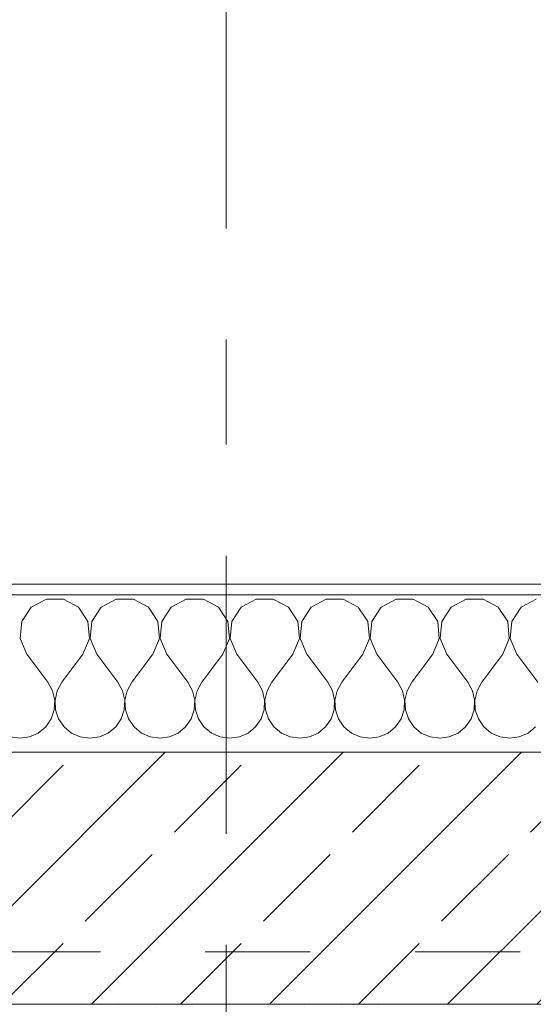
# Model space of a CAD drawing. Header units: metres. Extents: x -4 to 99, y -11 to 17.
# Tile 368 of 656: x 32.733 to 33.223, y 13.455 to 14.393. Entities that reach past the tile are written whole.
import ezdxf

# ---------------------------------------------------------------- set-up
doc = ezdxf.new("R2010")
doc.units = ezdxf.units.M
doc.header["$MEASUREMENT"] = 0
doc.linetypes.add('Strichlinie doppelt', pattern=[0.546806, 0.264583, -0.105833, 0.070556, -0.105833])
doc.linetypes.add('Untersicht', pattern=[0.1, 0.075, -0.025])
for name, color, linetype in [('152 - Bemaßung_ Beschriftung.Ausbau', 7, 'Continuous'), ('451 - Universal.Achsen Raster', 7, 'Continuous'), ('603 - Struktur.Bodenplatte_ Decke Roh', 7, 'Continuous'), ('604 - Struktur.Wand Aussen', 7, 'Continuous'), ('607 - Struktur.Stütze', 7, 'Continuous'), ('Neubau_653 - Abdeckung.TB Verkofferung', 7, 'Continuous')]:
    doc.layers.add(name, color=color, linetype=linetype)
doc.styles.add('ERSTELLTER_STIL_2', font='txt')
doc.dimstyles.new('ERSTELLTER_STIL__2', dxfattribs={"dimtxt": 0.1, "dimasz": 0.0532, "dimexe": 0.18, "dimexo": 0.0625, "dimgap": 0, "dimtad": 1, "dimtih": 1, "dimtoh": 1, "dimzin": 0, "dimdsep": 46, "dimtxsty": 'ERSTELLTER_STIL_2', "dimblk": 'ARROWHEAD_2', "dimblk1": 'ARROWHEAD_2', "dimblk2": 'ARROWHEAD_2', "dimcen": 0.09, "dimse1": 1, "dimse2": 1, "dimclrd": 7, "dimclre": 7, "dimclrt": 7, "dimazin": 0, "dimtfac": 1, "dimtdec": 4, "dimtmove": 0, "dimatfit": 3, "dimfxl": 1, "dimtolj": 1, "dimtzin": 0, "dimarcsym": 0})

# ---------------------------------------------------------------- blocks, each defined once
blk = doc.blocks.new('*X37')
at = {"layer": '604 - Struktur.Wand Aussen', "color": 7, "linetype": 'Continuous', "lineweight": 5}
for p, q in [((32.75855, 13.84066), (32.74424, 13.83299)), ((32.77479, 13.84066), (32.75855, 13.84066)), ((32.7891, 13.83299), (32.77479, 13.84066)), ((32.82521, 13.84066), (32.8109, 13.83299)), ((32.84145, 13.84066), (32.82521, 13.84066)), ((32.85576, 13.83299), (32.84145, 13.84066)), ((32.89188, 13.84066), (32.87757, 13.83299)), ((32.90812, 13.84066), (32.89188, 13.84066)), ((32.92243, 13.83299), (32.90812, 13.84066)), ((32.95855, 13.84066), (32.94424, 13.83299)), ((32.97479, 13.84066), (32.95855, 13.84066)), ((32.9891, 13.83299), (32.97479, 13.84066)), ((33.02521, 13.84066), (33.0109, 13.83299)), ((33.04145, 13.84066), (33.02521, 13.84066)), ((33.05576, 13.83299), (33.04145, 13.84066)), ((33.09188, 13.84066), (33.07757, 13.83299)), ((33.10812, 13.84066), (33.09188, 13.84066)), ((33.12243, 13.83299), (33.10812, 13.84066)), ((33.15855, 13.84066), (33.14424, 13.83299)), ((33.17479, 13.84066), (33.15855, 13.84066)), ((33.1891, 13.83299), (33.17479, 13.84066)), ((33.22521, 13.84066), (33.2109, 13.83299)), ((32.74424, 13.83299), (32.73525, 13.81947)), ((32.79808, 13.81947), (32.7891, 13.83299)), ((32.8109, 13.83299), (32.80192, 13.81947)), ((32.86475, 13.81947), (32.85576, 13.83299)), ((32.87757, 13.83299), (32.86858, 13.81947)), ((32.93142, 13.81947), (32.92243, 13.83299)), ((32.94424, 13.83299), (32.93525, 13.81947)), ((32.99808, 13.81947), (32.9891, 13.83299)), ((33.0109, 13.83299), (33.00192, 13.81947)), ((33.06475, 13.81947), (33.05576, 13.83299)), ((33.07757, 13.83299), (33.06858, 13.81947)), ((33.13142, 13.81947), (33.12243, 13.83299)), ((33.14424, 13.83299), (33.13525, 13.81947)), ((33.19808, 13.81947), (33.1891, 13.83299)), ((33.2109, 13.83299), (33.20192, 13.81947)), ((32.73525, 13.81947), (32.73371, 13.8033)), ((32.79962, 13.8033), (32.79808, 13.81947)), ((32.80192, 13.81947), (32.80038, 13.8033)), ((32.86629, 13.8033), (32.86475, 13.81947)), ((32.86858, 13.81947), (32.86705, 13.8033)), ((32.93295, 13.8033), (32.93142, 13.81947)), ((32.93525, 13.81947), (32.93371, 13.8033)), ((32.99962, 13.8033), (32.99808, 13.81947)), ((33.00192, 13.81947), (33.00038, 13.8033)), ((33.06629, 13.8033), (33.06475, 13.81947)), ((33.06858, 13.81947), (33.06705, 13.8033)), ((33.13295, 13.8033), (33.13142, 13.81947)), ((33.13525, 13.81947), (33.13371, 13.8033)), ((33.19962, 13.8033), (33.19808, 13.81947)), ((33.20192, 13.81947), (33.20038, 13.8033)), ((32.73371, 13.8033), (32.74, 13.78833)), ((32.79333, 13.78833), (32.79962, 13.8033)), ((32.80038, 13.8033), (32.80667, 13.78833)), ((32.86, 13.78833), (32.86629, 13.8033)), ((32.86705, 13.8033), (32.87333, 13.78833)), ((32.92667, 13.78833), (32.93295, 13.8033)), ((32.93371, 13.8033), (32.94, 13.78833)), ((32.99333, 13.78833), (32.99962, 13.8033)), ((33.00038, 13.8033), (33.00667, 13.78833)), ((33.06, 13.78833), (33.06629, 13.8033)), ((33.06705, 13.8033), (33.07333, 13.78833)), ((33.12667, 13.78833), (33.13295, 13.8033)), ((33.13371, 13.8033), (33.14, 13.78833)), ((33.19333, 13.78833), (33.19962, 13.8033)), ((33.20038, 13.8033), (33.20667, 13.78833)), ((32.74, 13.78833), (32.76, 13.76167)), ((32.79333, 13.78833), (32.77333, 13.76167)), ((32.80667, 13.78833), (32.82667, 13.76167)), ((32.86, 13.78833), (32.84, 13.76167)), ((32.87333, 13.78833), (32.89333, 13.76167)), ((32.92667, 13.78833), (32.90667, 13.76167)), ((32.94, 13.78833), (32.96, 13.76167)), ((32.99333, 13.78833), (32.97333, 13.76167)), ((33.00667, 13.78833), (33.02667, 13.76167)), ((33.06, 13.78833), (33.04, 13.76167)), ((33.07333, 13.78833), (33.09333, 13.76167)), ((33.12667, 13.78833), (33.10667, 13.76167)), ((33.14, 13.78833), (33.16, 13.76167)), ((33.19333, 13.78833), (33.17333, 13.76167)), ((33.20667, 13.78833), (33.22667, 13.76167)), ((32.76445, 13.75362), (32.76, 13.76167)), ((32.76653, 13.74466), (32.76445, 13.75362)), ((32.76888, 13.75362), (32.7668, 13.74466)), ((32.77333, 13.76167), (32.76888, 13.75362)), ((32.83112, 13.75362), (32.82667, 13.76167)), ((32.8332, 13.74466), (32.83112, 13.75362)), ((32.83555, 13.75362), (32.83347, 13.74466)), ((32.84, 13.76167), (32.83555, 13.75362)), ((32.89778, 13.75362), (32.89333, 13.76167)), ((32.89987, 13.74466), (32.89778, 13.75362)), ((32.90222, 13.75362), (32.90013, 13.74466)), ((32.90667, 13.76167), (32.90222, 13.75362)), ((32.96445, 13.75362), (32.96, 13.76167)), ((32.96653, 13.74466), (32.96445, 13.75362)), ((32.96888, 13.75362), (32.9668, 13.74466)), ((32.97333, 13.76167), (32.96888, 13.75362)), ((33.03112, 13.75362), (33.02667, 13.76167)), ((33.0332, 13.74466), (33.03112, 13.75362)), ((33.03555, 13.75362), (33.03347, 13.74466)), ((33.04, 13.76167), (33.03555, 13.75362)), ((33.09778, 13.75362), (33.09333, 13.76167)), ((33.09987, 13.74466), (33.09778, 13.75362)), ((33.10222, 13.75362), (33.10013, 13.74466)), ((33.10667, 13.76167), (33.10222, 13.75362)), ((33.16445, 13.75362), (33.16, 13.76167)), ((33.16653, 13.74466), (33.16445, 13.75362)), ((33.16888, 13.75362), (33.1668, 13.74466)), ((33.17333, 13.76167), (33.16888, 13.75362)), ((32.76609, 13.73547), (32.76653, 13.74466)), ((32.7668, 13.74466), (32.76725, 13.73547)), ((32.83275, 13.73547), (32.8332, 13.74466)), ((32.83347, 13.74466), (32.83391, 13.73547)), ((32.89942, 13.73547), (32.89987, 13.74466)), ((32.90013, 13.74466), (32.90058, 13.73547)), ((32.96609, 13.73547), (32.96653, 13.74466)), ((32.9668, 13.74466), (32.96725, 13.73547)), ((33.03275, 13.73547), (33.0332, 13.74466)), ((33.03347, 13.74466), (33.03391, 13.73547)), ((33.09942, 13.73547), (33.09987, 13.74466)), ((33.10013, 13.74466), (33.10058, 13.73547)), ((33.16609, 13.73547), (33.16653, 13.74466)), ((33.1668, 13.74466), (33.16725, 13.73547)), ((32.76315, 13.72676), (32.76609, 13.73547)), ((32.76725, 13.73547), (32.77019, 13.72676)), ((32.82981, 13.72676), (32.83275, 13.73547)), ((32.83391, 13.73547), (32.83685, 13.72676)), ((32.89648, 13.72676), (32.89942, 13.73547)), ((32.90058, 13.73547), (32.90352, 13.72676)), ((32.96315, 13.72676), (32.96609, 13.73547)), ((32.96725, 13.73547), (32.97019, 13.72676)), ((33.02981, 13.72676), (33.03275, 13.73547)), ((33.03391, 13.73547), (33.03685, 13.72676)), ((33.09648, 13.72676), (33.09942, 13.73547)), ((33.10058, 13.73547), (33.10352, 13.72676)), ((33.16315, 13.72676), (33.16609, 13.73547)), ((33.16725, 13.73547), (33.17019, 13.72676)), ((32.75794, 13.71918), (32.76315, 13.72676)), ((32.77019, 13.72676), (32.77539, 13.71918)), ((32.82461, 13.71918), (32.82981, 13.72676)), ((32.83685, 13.72676), (32.84206, 13.71918)), ((32.89127, 13.71918), (32.89648, 13.72676)), ((32.90352, 13.72676), (32.90873, 13.71918)), ((32.95794, 13.71918), (32.96315, 13.72676)), ((32.97019, 13.72676), (32.97539, 13.71918)), ((33.02461, 13.71918), (33.02981, 13.72676)), ((33.03685, 13.72676), (33.04206, 13.71918)), ((33.09127, 13.71918), (33.09648, 13.72676)), ((33.10352, 13.72676), (33.10873, 13.71918)), ((33.15794, 13.71918), (33.16315, 13.72676)), ((33.17019, 13.72676), (33.17539, 13.71918)), ((32.75086, 13.71331), (32.75794, 13.71918)), ((32.77539, 13.71918), (32.78248, 13.71331)), ((32.81752, 13.71331), (32.82461, 13.71918)), ((32.84206, 13.71918), (32.84914, 13.71331)), ((32.88419, 13.71331), (32.89127, 13.71918)), ((32.90873, 13.71918), (32.91581, 13.71331)), ((32.95086, 13.71331), (32.95794, 13.71918)), ((32.97539, 13.71918), (32.98248, 13.71331)), ((33.01752, 13.71331), (33.02461, 13.71918)), ((33.04206, 13.71918), (33.04914, 13.71331)), ((33.08419, 13.71331), (33.09127, 13.71918)), ((33.10873, 13.71918), (33.11581, 13.71331)), ((33.15086, 13.71331), (33.15794, 13.71918)), ((33.17539, 13.71918), (33.18248, 13.71331)), ((33.21752, 13.71331), (33.22461, 13.71918)), ((32.72422, 13.7096), (32.73333, 13.70833)), ((32.73333, 13.70833), (32.74244, 13.7096)), ((32.74244, 13.7096), (32.75086, 13.71331)), ((32.78248, 13.71331), (32.79089, 13.7096)), ((32.79089, 13.7096), (32.8, 13.70833)), ((32.8, 13.70833), (32.80911, 13.7096)), ((32.80911, 13.7096), (32.81752, 13.71331)), ((32.84914, 13.71331), (32.85756, 13.7096)), ((32.85756, 13.7096), (32.86667, 13.70833)), ((32.86667, 13.70833), (32.87578, 13.7096)), ((32.87578, 13.7096), (32.88419, 13.71331)), ((32.91581, 13.71331), (32.92422, 13.7096)), ((32.92422, 13.7096), (32.93333, 13.70833)), ((32.93333, 13.70833), (32.94244, 13.7096)), ((32.94244, 13.7096), (32.95086, 13.71331)), ((32.98248, 13.71331), (32.99089, 13.7096)), ((32.99089, 13.7096), (33, 13.70833)), ((33, 13.70833), (33.00911, 13.7096)), ((33.00911, 13.7096), (33.01752, 13.71331)), ((33.04914, 13.71331), (33.05756, 13.7096)), ((33.05756, 13.7096), (33.06667, 13.70833)), ((33.06667, 13.70833), (33.07578, 13.7096)), ((33.07578, 13.7096), (33.08419, 13.71331)), ((33.11581, 13.71331), (33.12422, 13.7096)), ((33.12422, 13.7096), (33.13333, 13.70833)), ((33.13333, 13.70833), (33.14244, 13.7096)), ((33.14244, 13.7096), (33.15086, 13.71331)), ((33.18248, 13.71331), (33.19089, 13.7096)), ((33.19089, 13.7096), (33.2, 13.70833)), ((33.2, 13.70833), (33.20911, 13.7096)), ((33.20911, 13.7096), (33.21752, 13.71331))]:
    blk.add_line(p, q, dxfattribs=at)
blk = doc.blocks.new('*D245')
at = {"layer": '152 - Bemaßung_ Beschriftung.Ausbau', "color": 7, "linetype": 'Continuous', "lineweight": 5}
for p, q in [((32.34, 14.8025), (32.34, 14.9075)), ((33.54, 14.8025), (33.54, 14.9075)), ((32.36021, 14.89), (32.31979, 14.82)), ((33.56021, 14.89), (33.51979, 14.82)), ((32.34, 14.855), (33.54, 14.855))]:
    blk.add_line(p, q, dxfattribs=at)
at = {"layer": '152 - Bemaßung_ Beschriftung.Ausbau', "color": 7, "lineweight": 5, "insert": (32.80697, 14.875), "char_height": 0.1, "attachment_point": 7, "style": 'ERSTELLTER_STIL_2'}
blk.add_mtext('\\A1;{\\pql;\\fArial|b0|i0|c0|p38;1,20}', dxfattribs=at)
blk = doc.blocks.new('ARROWHEAD_2')
at = {"color": 0, "linetype": 'Continuous', "lineweight": 0}
for p, q in [((-0.378, -0.655), (0.378, 0.655)), ((0, 0), (-1, 0))]:
    blk.add_line(p, q, dxfattribs=at)
blk = doc.blocks.new('*D277')
at = {"layer": '152 - Bemaßung_ Beschriftung.Ausbau', "color": 7, "linetype": 'Continuous', "lineweight": 5}
for p, q in [((29.40002, 15.3025), (29.40002, 15.4075)), ((32.85003, 15.3025), (32.85003, 15.4075)), ((29.42023, 15.39), (29.37982, 15.32)), ((32.87023, 15.39), (32.82982, 15.32)), ((29.40002, 15.355), (32.85003, 15.355))]:
    blk.add_line(p, q, dxfattribs=at)
at = {"layer": '152 - Bemaßung_ Beschriftung.Ausbau', "color": 7, "lineweight": 5, "char_height": 0.1, "attachment_point": 7, "style": 'ERSTELLTER_STIL_2'}
for s, insert in [('\\A1;{\\pql;\\fArial|b0|i0|c0|p38;3,45}', (30.91611, 15.375)), ('\\A1;{\\pql;\\fArial|b0|i0|c0|p38;15}', (32.67802, 15.375))]:
    blk.add_mtext(s, dxfattribs=dict(at, insert=insert))
blk = doc.blocks.new('*D278')
at = {"layer": '152 - Bemaßung_ Beschriftung.Ausbau', "color": 7, "linetype": 'Continuous', "lineweight": 5}
for p, q in [((32.85003, 15.3025), (32.85003, 15.4075)), ((33.00002, 15.3025), (33.00002, 15.4075)), ((32.87023, 15.39), (32.82982, 15.32)), ((33.02023, 15.39), (32.97982, 15.32)), ((32.85003, 15.355), (33.00002, 15.355))]:
    blk.add_line(p, q, dxfattribs=at)
blk = doc.blocks.new('*D279')
at = {"layer": '152 - Bemaßung_ Beschriftung.Ausbau', "color": 7, "linetype": 'Continuous', "lineweight": 5}
for p, q in [((33.00002, 15.3025), (33.00002, 15.4075)), ((36.46, 15.3025), (36.46, 15.4075)), ((33.02023, 15.39), (32.97982, 15.32)), ((36.48021, 15.39), (36.43979, 15.32)), ((33.00002, 15.355), (36.46, 15.355))]:
    blk.add_line(p, q, dxfattribs=at)
at = {"layer": '152 - Bemaßung_ Beschriftung.Ausbau', "color": 7, "lineweight": 5, "char_height": 0.1, "attachment_point": 7, "style": 'ERSTELLTER_STIL_2'}
for s, insert in [('\\A1;{\\pql;\\fArial|b0|i0|c0|p38;3,46}', (34.5211, 15.375)), ('\\A1;{\\pql;\\fArial|b0|i0|c0|p38;15}', (36.288, 15.375))]:
    blk.add_mtext(s, dxfattribs=dict(at, insert=insert))
blk = doc.blocks.new('*D316')
at = {"layer": '152 - Bemaßung_ Beschriftung.Ausbau', "color": 7, "linetype": 'Continuous', "lineweight": 5}
for p, q in [((29.47999, 15.8025), (29.47999, 15.9075)), ((32.77999, 15.8025), (32.77999, 15.9075)), ((29.5002, 15.89), (29.45978, 15.82)), ((32.8002, 15.89), (32.75978, 15.82)), ((29.47999, 15.855), (32.77999, 15.855))]:
    blk.add_line(p, q, dxfattribs=at)
at = {"layer": '152 - Bemaßung_ Beschriftung.Ausbau', "color": 7, "lineweight": 5, "insert": (30.99696, 15.875), "char_height": 0.1, "attachment_point": 7, "style": 'ERSTELLTER_STIL_2'}
blk.add_mtext('\\A1;{\\pql;\\fArial|b0|i0|c0|p38;3,30}', dxfattribs=at)
blk = doc.blocks.new('*D317')
at = {"layer": '152 - Bemaßung_ Beschriftung.Ausbau', "color": 7, "linetype": 'Continuous', "lineweight": 5}
for p, q in [((32.77999, 15.8025), (32.77999, 15.9075)), ((33.07999, 15.8025), (33.07999, 15.9075)), ((32.8002, 15.89), (32.75978, 15.82)), ((33.1002, 15.89), (33.05978, 15.82)), ((32.77999, 15.855), (33.07999, 15.855))]:
    blk.add_line(p, q, dxfattribs=at)
at = {"layer": '152 - Bemaßung_ Beschriftung.Ausbau', "color": 7, "lineweight": 5, "insert": (32.8541, 15.875), "char_height": 0.1, "attachment_point": 7, "style": 'ERSTELLTER_STIL_2'}
blk.add_mtext('\\A1;{\\pql;\\fArial|b0|i0|c0|p38;30}', dxfattribs=at)
blk = doc.blocks.new('*D318')
at = {"layer": '152 - Bemaßung_ Beschriftung.Ausbau', "color": 7, "linetype": 'Continuous', "lineweight": 5}
for p, q in [((33.07999, 15.8025), (33.07999, 15.9075)), ((36.37999, 15.8025), (36.37999, 15.9075)), ((33.1002, 15.89), (33.05978, 15.82)), ((36.4002, 15.89), (36.35978, 15.82)), ((33.07999, 15.855), (36.37999, 15.855))]:
    blk.add_line(p, q, dxfattribs=at)
at = {"layer": '152 - Bemaßung_ Beschriftung.Ausbau', "color": 7, "lineweight": 5, "insert": (34.59696, 15.875), "char_height": 0.1, "attachment_point": 7, "style": 'ERSTELLTER_STIL_2'}
blk.add_mtext('\\A1;{\\pql;\\fArial|b0|i0|c0|p38;3,30}', dxfattribs=at)

msp = doc.modelspace()

# ---------------------------------------------------------------- hatches: boundary and pattern name
at = {"layer": '604 - Struktur.Wand Aussen', "linetype": 'Continuous', "lineweight": 0, "true_color": 0x000000}
h = msp.add_hatch(dxfattribs=at)
h.set_pattern_fill('Verputz_0001', color=18, style=0, pattern_type=2)
h.set_pattern_definition([(0, (0, 0), (0, 0.08660254), [0, -0.05]), (0, (0.025, 0.0433), (0, 0.08660254), [0, -0.05])])
h.paths.add_polyline_path([(32.25, 13.855), (32.25, 13.845), (33.63, 13.845), (33.63, 13.855)])
h = msp.add_hatch(dxfattribs=at)
h.set_pattern_fill('Beton__Stahlbeton_0001', color=18, style=0, pattern_type=2)
h.set_pattern_definition([(45, (0, 0), (-0.0848528, 0.0848528), []), (45, (-0.04243, 0.04243), (-0.0848528, 0.0848528), [0.09, -0.03])])
h.paths.add_polyline_path([(32.28, 13.695), (32.28, 13.575), (32.34, 13.575), (32.34, 13.505), (32.34, 13.455), (33.54, 13.455), (33.54, 13.505), (33.54, 13.575), (33.6, 13.575), (33.6, 13.695)])
at = {"layer": '607 - Struktur.Stütze', "linetype": 'Continuous', "lineweight": 0, "true_color": 0x000000}
h = msp.add_hatch(dxfattribs=at)
h.set_pattern_fill('Gips_0001', color=18, style=0, pattern_type=2)
h.set_pattern_definition([(45, (0, 0), (-0.01767767, 0.01767767), [0, -0.025])])
h.paths.add_polyline_path([(32.76999, 13.445), (32.77999, 13.445), (32.77999, 13.44998), (33.07999, 13.44998), (33.07999, 13.445), (33.08999, 13.445), (33.08999, 13.455), (32.76999, 13.455)])

# ---------------------------------------------------------------- linework, layer by layer
at = {"layer": '451 - Universal.Achsen Raster', "color": 160, "linetype": 'Strichlinie doppelt', "lineweight": 9, "true_color": 0x3232ff}
msp.add_line((32.92999, -10.585), (32.92999, 16.355), dxfattribs=at)
at = {"layer": '603 - Struktur.Bodenplatte_ Decke Roh', "color": 7, "linetype": 'Continuous', "lineweight": 18, "flags": 128}
msp.add_lwpolyline([(47.47999, 13.695), (14.77999, 13.695), (14.77999, 12.99998), (14.84, 12.99998), (14.84, 8.58498), (13.03, 8.58498), (13.03, 8.72498), (11.41, 8.72498), (11.41, 12.99998), (11.47999, 12.99998), (11.47999, 13.695), (-0.015, 13.695), (-0.015, 0.005)], dxfattribs=at)
at = {"layer": '604 - Struktur.Wand Aussen', "color": 7, "linetype": 'Continuous', "lineweight": 5}
msp.add_line((33.6, 13.845), (32.28, 13.845), dxfattribs=at)
at = {"layer": '604 - Struktur.Wand Aussen', "color": 7, "linetype": 'Continuous', "lineweight": 13}
for p, q in [((33.6, 13.695), (32.28, 13.695)), ((32.34, 13.455), (33.54, 13.455))]:
    msp.add_line(p, q, dxfattribs=at)
at = {"layer": '604 - Struktur.Wand Aussen', "color": 7, "linetype": 'Continuous', "lineweight": 5, "flags": 128}
msp.add_lwpolyline([(33.63, 13.855), (32.25, 13.855)], dxfattribs=at)
at = {"layer": 'Neubau_653 - Abdeckung.TB Verkofferung', "color": 1, "linetype": 'Untersicht', "lineweight": 9}
msp.add_line((15.11, 13.50498), (47.24003, 13.50498), dxfattribs=at)

# ---------------------------------------------------------------- block references
at = {"layer": '604 - Struktur.Wand Aussen', "color": 7, "lineweight": 18}
msp.add_blockref('*X37', (0, 0), dxfattribs=at)

# ---------------------------------------------------------------- dimensions: what is measured, and where the dimension line sits
at = {"layer": '152 - Bemaßung_ Beschriftung.Ausbau', "color": 7, "linetype": 'Continuous', "lineweight": 5}
for base, p1, p2, picture, middle in [((32.77999, 15.855), (29.47999, 12.99998), (32.77999, 12.99998), '*D316', (31.12684, 15.925)), ((33.07999, 15.855), (32.77999, 12.99998), (33.07999, 12.99998), '*D317', (32.93034, 15.925)), ((36.37999, 15.855), (33.07999, 12.99998), (36.37999, 12.99998), '*D318', (34.72684, 15.925)), ((32.85003, 15.355), (29.40002, 10.62499), (32.85003, 10.74998), '*D277', (31.04599, 15.425)), ((36.46, 15.355), (33.00002, 10.74998), (36.46, 10.62749), '*D279', (34.65098, 15.425)), ((33.00002, 15.355), (32.85003, 10.74998), (33.00002, 10.74998), '*D278', (32.75426, 15.425)), ((33.54, 14.855), (32.34, 13.575), (33.54, 13.575), '*D245', (32.93685, 14.925))]:
    dim = msp.add_linear_dim(base=base, p1=p1, p2=p2, dimstyle='ERSTELLTER_STIL__2', dxfattribs=at)
    dim.commit()
    dim.dimension.update_dxf_attribs({"geometry": picture, "text_midpoint": middle, "dimtype": 160})

doc.saveas('drawing.dxf')
